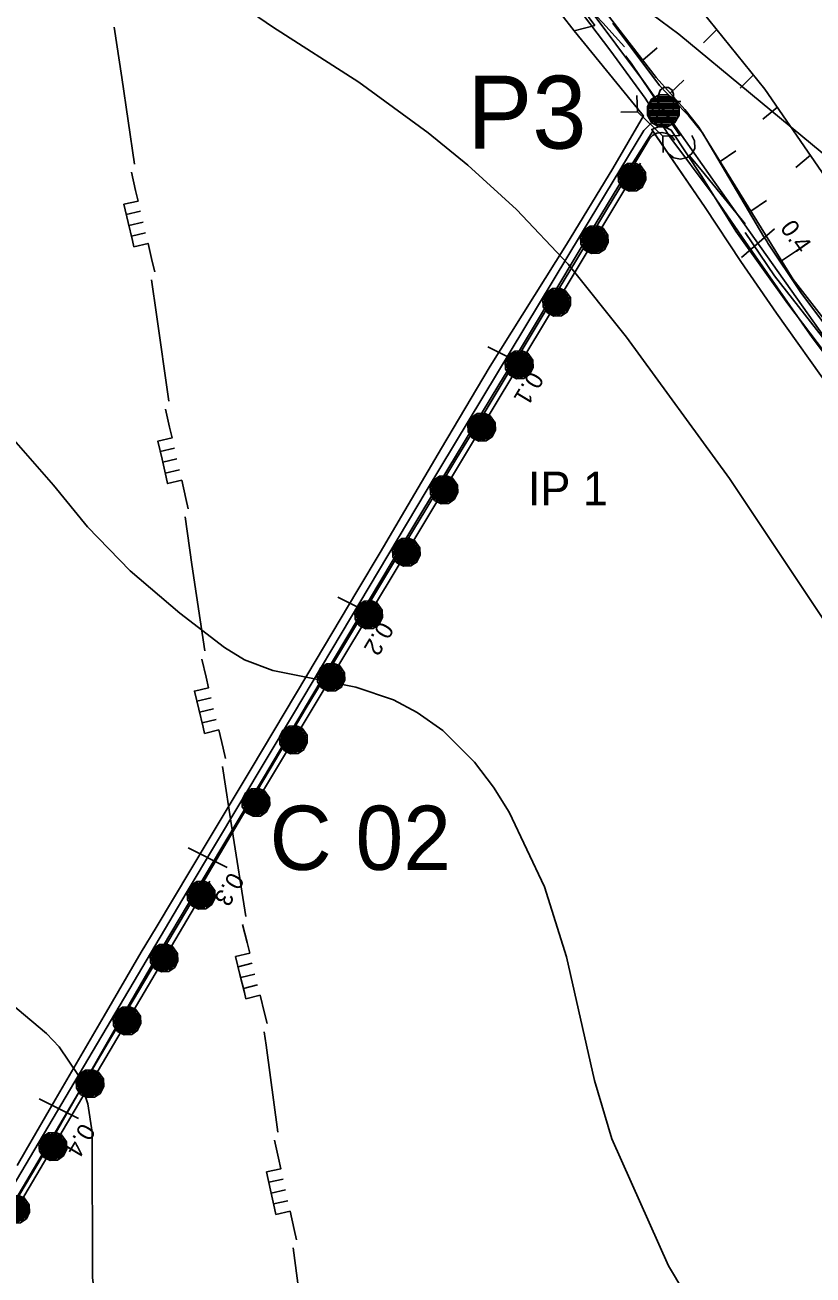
# Model space of a CAD drawing. Extents: x -645676 to -642474, y -1077513 to -1072613.
# Drawn here: x -643719.5 to -643449.5, y -1074361.2 to -1073932.9 of the extents above; entities that cross this region are included whole.
import ezdxf

# ---------------------------------------------------------------- set-up
doc = ezdxf.new("R2010")
doc.units = 0
for name, color, linetype in [('Interak_n__prvek___l_niov____navr_en_', 7, 'Continuous'), ('Kanalizace', 7, 'Continuous'), ('KRAJ_ZELEN_STAV', 7, 'Continuous'), ('KULTURY_STAV', 7, 'Continuous'), ('KULTURY_ZNACKY', 7, 'Continuous'), ('Odvodnen__cesty_pod_lnou_dren_____navr_en_', 7, 'Continuous'), ('Odvodnen__cesty_pr_kopem___navr_en_', 7, 'Continuous'), ('PC_NAVRH', 7, 'Continuous'), ('PC_OBJ_POPIS_NAVRH', 7, 'Continuous'), ('PC_OBJ_PROP_NAVRH', 7, 'Continuous'), ('PC_POPIS_NAVRH', 7, 'Continuous'), ('PC_STAN_NAVRH', 7, 'Continuous'), ('PLYNOVOD', 7, 'Continuous'), ('USES_BK_NAVRH', 7, 'Continuous'), ('USES_IP_NAVRH', 7, 'Continuous'), ('VRSTEVNICE', 7, 'Continuous')]:
    doc.layers.add(name, color=color, linetype=linetype)

# ---------------------------------------------------------------- blocks, each defined once
blk = doc.blocks.new('$944')
blk.add_line((0, 1.5), (0, -1.5))
blk = doc.blocks.new('$406')
blk.add_lwpolyline([(-0.19, 0.72), (0.2, 0.72), (0.54, 0.53), (0.73, 0.19), (0.73, -0.2), (0.54, -0.54), (0.2, -0.73), (-0.19, -0.73), (-0.53, -0.54), (-0.72, -0.2), (-0.72, 0.19), (-0.53, 0.53), (-0.2, 0.72), (-0.28, 0.64), (0.28, 0.64), (0.44, 0.56), (-0.44, 0.56), (-0.52, 0.48), (0.52, 0.48), (0.56, 0.4), (-0.55, 0.4), (-0.6, 0.32), (0.6, 0.32), (0.68, 0.24), (-0.59, 0.24), (-0.65, 0.24), (-0.68, 0.16), (0.59, 0.16), (0.68, 0.16), (0.68, 0.08), (-0.59, 0.08), (-0.68, 0.08), (-0.68, 0), (0.59, 0), (0.68, 0), (0.68, -0.08), (-0.59, -0.08), (-0.68, -0.08), (-0.68, -0.16), (0.59, -0.16), (0.68, -0.16), (0.65, -0.24), (-0.62, -0.24), (-0.65, -0.24), (-0.6, -0.32), (0.6, -0.32), (0.56, -0.4), (-0.55, -0.4), (-0.52, -0.48), (0.52, -0.48), (0.44, -0.56), (-0.44, -0.56), (-0.28, -0.64), (0.28, -0.64), (-0.02, -0.69)])
blk = doc.blocks.new('3$1600')
for points in [[(-0.5, 1.5), (-0.4, 1.79), (-0.15, 1.97), (0.16, 1.97), (0.41, 1.79), (0.51, 1.5), (0.51, 0.5), (0.41, 0.21), (0.16, 0.03), (-0.15, 0.03), (-0.4, 0.21), (-0.5, 0.5), (-0.5, 1.5)], [(-1, 1), (0.27, 1), (1, 1)]]:
    blk.add_lwpolyline(points)
blk = doc.blocks.new('$939')
for p, q in [((-2, -0.8), (-1.2, 0)), ((2, -0.8), (1.2, 0))]:
    blk.add_line(p, q)
blk.add_lwpolyline([(-2, 0.8), (-1.2, 0), (1.2, 0), (2, 0.8)])
blk = doc.blocks.new('2$1030')
blk.add_line((0, 0), (0, -0.5))
blk = doc.blocks.new('6$4100')
blk.add_lwpolyline([(0.19, 0.72), (0.53, 0.53), (0.72, 0.19), (0.72, -0.2), (0.53, -0.54), (0.19, -0.73), (-0.2, -0.73), (-0.54, -0.54), (-0.73, -0.2), (-0.75, 0.12), (-0.54, 0.52), (-0.2, 0.71), (0.19, 0.71), (0.2, 0.67), (-0.2, 0.67), (-0.36, 0.59), (0.36, 0.59), (0.44, 0.51), (-0.44, 0.51), (-0.52, 0.43), (0.52, 0.43), (0.6, 0.35), (-0.6, 0.35), (-0.6, 0.27), (0.6, 0.27), (0.68, 0.19), (-0.59, 0.19), (-0.68, 0.19), (-0.68, 0.11), (0.59, 0.11), (0.68, 0.11), (0.68, 0.03), (-0.59, 0.03), (-0.68, 0.03), (-0.68, -0.05), (0.59, -0.05), (0.68, -0.05), (0.68, -0.13), (-0.59, -0.13), (-0.68, -0.13), (-0.68, -0.21), (0.59, -0.21), (0.68, -0.21), (0.6, -0.29), (-0.6, -0.29), (-0.6, -0.37), (0.6, -0.37), (0.52, -0.45), (-0.52, -0.45), (-0.44, -0.53), (0.44, -0.53), (0.36, -0.61), (-0.36, -0.61), (-0.2, -0.69), (0.2, -0.69)])
blk = doc.blocks.new('6$2320')
for points in [[(-3.48, 1), (-3.08, 0.92), (-2.68, 0.6), (-2.53, 0.22), (-2.52, -0.2), (-2.72, -0.62), (-3.08, -0.92), (-3.48, -1)], [(-2.53, 0), (-1.26, 0), (0.01, 0), (1.28, 0), (2.55, 0), (3.5, 0)]]:
    blk.add_lwpolyline(points)
blk = doc.blocks.new('6$3520')
for p, q in [((-0.76, 0), (-0.76, -1)), ((0, -1), (0, 0)), ((0.76, 0), (0.76, -1))]:
    blk.add_line(p, q)
blk.add_lwpolyline([(-3.5, 0), (-2.23, 0), (-1.48, 0), (-1.48, -1), (-0.21, -1), (1.06, -1), (1.5, -1), (1.5, 0), (2.77, 0), (3.5, 0)])

msp = doc.modelspace()

# ---------------------------------------------------------------- linework, layer by layer
at = {"layer": 'Kanalizace'}
for p, q in [((-643513.77, -1073943.43), (-643511.82, -1073945.99)), ((-643511.82, -1073945.99), (-643495.05, -1073970.87))]:
    msp.add_line(p, q, dxfattribs=at)
msp.add_lwpolyline([(-643472.69, -1074004.03), (-643462.65, -1074018.91), (-643444.15, -1074042.53)], dxfattribs=at)
at = {"layer": 'KRAJ_ZELEN_STAV'}
for points in [[(-643524.22, -1073933.15), (-643531.39, -1073934.89), (-643553.59, -1073906.22), (-643576.42, -1073875.87), (-643596.05, -1073850.64), (-643609.95, -1073832.7), (-643616.42, -1073824.85), (-643622.03, -1073815.34), (-643617.04, -1073810.95), (-643600.15, -1073833.11), (-643583.99, -1073854.5), (-643562.02, -1073883.13), (-643540.85, -1073910.59), (-643524.22, -1073933.15)], [(-643348.62, -1074166.81), (-643373.25, -1074143.01), (-643386.71, -1074129.73), (-643398.08, -1074117.62), (-643416.48, -1074094.22), (-643433.67, -1074070.61), (-643443.11, -1074058.09), (-643461.99, -1074031.6), (-643474.19, -1074013.98), (-643486.49, -1073995.49), (-643504.76, -1073968.7), (-643501.27, -1073967.33), (-643498.06, -1073968.92), (-643487.61, -1073984.81), (-643475.96, -1074003.57), (-643458.16, -1074028.49), (-643438.37, -1074054.46), (-643421.17, -1074075.19), (-643398.56, -1074100.56), (-643372.3, -1074130.6), (-643345.17, -1074161.79), (-643348.62, -1074166.81)]]:
    msp.add_lwpolyline(points, dxfattribs=at)
at = {"layer": 'KULTURY_STAV'}
for points in [[(-643722.27, -1074323.7), (-643719.12, -1074318.28), (-643709.15, -1074301.16), (-643692.38, -1074272.38), (-643679.71, -1074250.62), (-643674.58, -1074242.07), (-643656.77, -1074212.37), (-643642, -1074187.75), (-643638.16, -1074181.31), (-643622.95, -1074155.79), (-643605.48, -1074126.47), (-643597.85, -1074113.68), (-643589.36, -1074099.28), (-643576.8, -1074077.95), (-643562.68, -1074054), (-643560.07, -1074049.83), (-643533.97, -1074008.15), (-643518.05, -1073982.13), (-643507.59, -1073964.03), (-643508.13, -1073963.37), (-643531.39, -1073934.89), (-643553.59, -1073906.22)], [(-643553.59, -1073906.22), (-643531.39, -1073934.89), (-643508.13, -1073963.37), (-643507.59, -1073964.03), (-643518.05, -1073982.13), (-643533.97, -1074008.15), (-643560.07, -1074049.83), (-643562.68, -1074054), (-643576.8, -1074077.95), (-643589.36, -1074099.28), (-643597.85, -1074113.68), (-643605.48, -1074126.47), (-643622.95, -1074155.79), (-643638.16, -1074181.31), (-643642, -1074187.75), (-643656.77, -1074212.37), (-643674.58, -1074242.07), (-643679.71, -1074250.62), (-643692.38, -1074272.38), (-643709.15, -1074301.16), (-643719.12, -1074318.28), (-643722.27, -1074323.7)], [(-643518.04, -1073932.33), (-643502.09, -1073953.62), (-643496.79, -1073959.12), (-643492.39, -1073963.69), (-643492.12, -1073963.97), (-643487.34, -1073969.92), (-643466.31, -1074005.53), (-643465.31, -1074007.04), (-643464.92, -1074007.62), (-643453.68, -1074024.55), (-643434.38, -1074050.42)], [(-643434.38, -1074050.42), (-643453.68, -1074024.55), (-643464.92, -1074007.62), (-643465.31, -1074007.04), (-643466.31, -1074005.53), (-643487.34, -1073969.92), (-643492.12, -1073963.97), (-643492.39, -1073963.69), (-643496.79, -1073959.12), (-643502.09, -1073953.62), (-643518.04, -1073932.33)], [(-643443.11, -1074058.09), (-643461.99, -1074031.6), (-643474.19, -1074013.98), (-643486.49, -1073995.49), (-643504.33, -1073969.33), (-643514.06, -1073984.77), (-643529.91, -1074010.86), (-643554.26, -1074051.49), (-643557.11, -1074056.25), (-643583.53, -1074099.88), (-643593.74, -1074116.73), (-643621.22, -1074162.91), (-643637.47, -1074190.23), (-643652.4, -1074215.24), (-643675.33, -1074253.67), (-643688.48, -1074276.65), (-643713.42, -1074320.24), (-643713.62, -1074320.59), (-643730.91, -1074349.45)], [(-643730.91, -1074349.45), (-643713.62, -1074320.59), (-643713.42, -1074320.24), (-643688.48, -1074276.65), (-643675.33, -1074253.67), (-643652.4, -1074215.24), (-643637.47, -1074190.23), (-643621.22, -1074162.91), (-643593.74, -1074116.73), (-643583.53, -1074099.88), (-643557.11, -1074056.25), (-643554.26, -1074051.49), (-643529.91, -1074010.86), (-643514.06, -1073984.77), (-643504.33, -1073969.33)], [(-643504.33, -1073969.33), (-643486.49, -1073995.49), (-643474.19, -1074013.98), (-643461.99, -1074031.6), (-643443.11, -1074058.09)]]:
    msp.add_lwpolyline(points, dxfattribs=at)
at = {"layer": 'Odvodnen__cesty_pod_lnou_dren_____navr_en_'}
msp.add_lwpolyline([(-643496.88, -1073972.43), (-643496.99, -1073972.24), (-643498.09, -1073970.92), (-643499.57, -1073970.05), (-643501.25, -1073969.72), (-643502.95, -1073969.98), (-643504.46, -1073970.79), (-643505.62, -1073972.05), (-643506.47, -1073973.39), (-643509.9, -1073979.08), (-643520.23, -1073996.21), (-643530.56, -1074013.33), (-643540.89, -1074030.46), (-643551.21, -1074047.59), (-643561.54, -1074064.72), (-643571.87, -1074081.84), (-643582.2, -1074098.97), (-643592.53, -1074116.1), (-643602.85, -1074133.22), (-643613.18, -1074150.35), (-643623.51, -1074167.47), (-643633.74, -1074184.63), (-643643.91, -1074201.85), (-643654.08, -1074219.07), (-643664.25, -1074236.29), (-643674.42, -1074253.51), (-643684.6, -1074270.73), (-643694.77, -1074287.95), (-643704.94, -1074305.17), (-643715.11, -1074322.39), (-643725.28, -1074339.61)], dxfattribs=at)
at = {"layer": 'Odvodnen__cesty_pr_kopem___navr_en_'}
msp.add_lwpolyline([(-643149.66, -1074323.43), (-643202.88, -1074282.33), (-643226.42, -1074265.26), (-643239.75, -1074253.89), (-643255.58, -1074241.67), (-643271.42, -1074229.45), (-643287.19, -1074217.01), (-643302.55, -1074204.03), (-643317.44, -1074190.51), (-643331.84, -1074176.47), (-643345.74, -1074161.94), (-643359.12, -1074146.97), (-643372.33, -1074131.95), (-643398.74, -1074101.91), (-643425.07, -1074071.7), (-643437.71, -1074056.06), (-643449.78, -1074039.97), (-643472.68, -1074007.1), (-643484.07, -1073990.66), (-643498.57, -1073971.2), (-643507.02, -1073957.96), (-643518.78, -1073941.84), (-643542.91, -1073910.01)], dxfattribs=at)
at = {"layer": 'PC_NAVRH'}
for points in [[(-643699.19, -1073681.85), (-643673.6, -1073712.41), (-643664.43, -1073728.78), (-643639.3, -1073773.55), (-643628.83, -1073790.6), (-643611.21, -1073816.03), (-643592.93, -1073839.85), (-643545.81, -1073900.9), (-643507.54, -1073952.15), (-643483.08, -1073986.87), (-643435.34, -1074054.23), (-643374.17, -1074125.66), (-643332.32, -1074171.6), (-643301.24, -1074200.87), (-643248.32, -1074243.3), (-643194.15, -1074284.9), (-643147.82, -1074320.78)], [(-643500.84, -1073962.28), (-643507.49, -1073969.02), (-643528.83, -1074004.37), (-643582.01, -1074092.6), (-643627.53, -1074168.94), (-643663.92, -1074229.81), (-643722.51, -1074328.74), (-643789.73, -1074442.68), (-643805.08, -1074468.46)]]:
    msp.add_lwpolyline(points, dxfattribs=at)
at = {"layer": 'PLYNOVOD'}
for p, q in [((-643651.89, -1074186.93), (-643648.59, -1074208.7)), ((-643648.59, -1074208.7), (-643643.89, -1074238.33))]:
    msp.add_line(p, q, dxfattribs=at)
for points in [[(-643688.97, -1073933.71), (-643686.31, -1073950.95), (-643681.97, -1073980.64)], [(-643676.19, -1074020.22), (-643674.46, -1074032.09), (-643670.27, -1074061.8)], [(-643664.68, -1074101.4), (-643662.38, -1074117.72), (-643657.88, -1074147.38)], [(-643637.63, -1074277.84), (-643636.89, -1074282.48), (-643632.94, -1074312.22)], [(-643627.67, -1074351.87), (-643623.98, -1074379.65), (-643619.76, -1074409.35)]]:
    msp.add_lwpolyline(points, dxfattribs=at)
at = {"layer": 'USES_BK_NAVRH'}
for points in [[(-643365.02, -1074664.02), (-643154.25, -1074308.76), (-643202.04, -1074272.42), (-643254.74, -1074231.15), (-643281.49, -1074209.44), (-643326.14, -1074172.74), (-643340.63, -1074157.75), (-643367.66, -1074127.85), (-643392.35, -1074099.24), (-643419.6, -1074067.32), (-643456.29, -1074020.07), (-643488.65, -1073967.87), (-643493.42, -1073961.92), (-643503.27, -1073950.91), (-643559.37, -1073878.23), (-643584.6, -1073844.72), (-643598.15, -1073826.35), (-643622.66, -1073794.97), (-643644.55, -1073756.98), (-643662.32, -1073721.99), (-643645.55, -1073647.06), (-643529.9, -1073432)], [(-643507.19, -1073442.54), (-643621.79, -1073655.66), (-643633.31, -1073710.01), (-643602.63, -1073774.11), (-643549.96, -1073850.87), (-643465.95, -1073954.88), (-643402.48, -1074047.21), (-643374.54, -1074085.13), (-643322.34, -1074142.15), (-643301.3, -1074161.69), (-643132.86, -1074291.27), (-643133.86, -1074292.82), (-643146.7, -1074315.23), (-643153.67, -1074324.49), (-643140.05, -1074334.77), (-643371.48, -1074723.77)]]:
    msp.add_lwpolyline(points, dxfattribs=at)
at = {"layer": 'USES_IP_NAVRH'}
for points in [[(-643508.55, -1073980.26), (-643642.86, -1074203.42)], [(-643656.24, -1074226.22), (-643800.41, -1074470.41)]]:
    msp.add_lwpolyline(points, dxfattribs=at)
at = {"layer": 'VRSTEVNICE'}
for points in [[(-643259.03, -1074363.78), (-643284.67, -1074336.72), (-643289.51, -1074332.73), (-643308.17, -1074319.91), (-643324.12, -1074306.52), (-643343.77, -1074285.59), (-643376.1, -1074243.58), (-643398.89, -1074211.1), (-643433.07, -1074155.84), (-643478.08, -1074088.34), (-643513.4, -1074039.91), (-643533.34, -1074014.85), (-643551.14, -1073996.19), (-643567.8, -1073980.95), (-643581.33, -1073969.84), (-643605.12, -1073952.47), (-643634.74, -1073933.52), (-643662.51, -1073914.44), (-643680.74, -1073900.48), (-643697.97, -1073885.39), (-643702.82, -1073880.12), (-643710.65, -1073869.86), (-643715.06, -1073865.87), (-643722.47, -1073856.47)], [(-643118.89, -1074365.35), (-643138.97, -1074345.98), (-643152.5, -1074331.59), (-643171.44, -1074307.95), (-643186.68, -1074284.02), (-643196.51, -1074270.35), (-643216.31, -1074245.43), (-643236.39, -1074222.35), (-643258.89, -1074192.16), (-643285.09, -1074151.57), (-643309.88, -1074108.84), (-643331.38, -1074076.37), (-643348.33, -1074054.15), (-643369.27, -1074031.37), (-643380.37, -1074021.83), (-643409.57, -1074000.75), (-643433.21, -1073985.94), (-643446.32, -1073976.68), (-643495.45, -1073936.09), (-643507.84, -1073926.97)], [(-643683.45, -1074119.95), (-643698.12, -1074104.86), (-643709.8, -1074090.61), (-643738.71, -1074057.72)], [(-643488.47, -1074375.6), (-643499.01, -1074358.08), (-643518.38, -1074314.5), (-643524.36, -1074294.56), (-643533.91, -1074252.12), (-643541.45, -1074228.19), (-643553.56, -1074202.56), (-643558.97, -1074194.01), (-643565.52, -1074185.47), (-643576.35, -1074174.64), (-643585.18, -1074168.52), (-643593.29, -1074164.1), (-643606.11, -1074159.83), (-643634.6, -1074154.13), (-643644.28, -1074150.43), (-643651.12, -1074146.16), (-643666.5, -1074134.48), (-643683.45, -1074119.95)], [(-643878.28, -1074125.65), (-643868.88, -1074135.05), (-643819.46, -1074178.92), (-643798.67, -1074196.29), (-643784.71, -1074210.11), (-643757.36, -1074239.3), (-643732.44, -1074261.52), (-643712.22, -1074278.47), (-643707.8, -1074283.02), (-643701.25, -1074292.85), (-643697.97, -1074302.54), (-643696.55, -1074312.22), (-643696.41, -1074362.07), (-643693.99, -1074381.44), (-643689.43, -1074400.81), (-643682.74, -1074420.18), (-643671.63, -1074439.55), (-643658.38, -1074453.79)]]:
    msp.add_lwpolyline(points, dxfattribs=at)

# ---------------------------------------------------------------- block references
at = {"layer": 'Kanalizace', "xscale": 5, "yscale": 5}
for p, rotation in [((-643525.91, -1073927.53), -47.292080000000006), ((-643483.87, -1073987.45), -50.70534700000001)]:
    msp.add_blockref('6$2320', p, dxfattribs=dict(at, rotation=rotation))
at = {"layer": 'KULTURY_ZNACKY', "xscale": 5, "yscale": 5}
msp.add_blockref('3$1600', (-643499.82, -1073964.16), dxfattribs=at)
at = {"layer": 'PC_OBJ_PROP_NAVRH', "xscale": 5, "yscale": 5, "rotation": 136.412119}
msp.add_blockref('$939', (-643505.32, -1073966.84), dxfattribs=at)
at = {"layer": 'PC_STAN_NAVRH', "xscale": 7.5, "yscale": 7.5}
msp.add_blockref('$406', (-643500.84, -1073962.28), dxfattribs=at)
at = {"layer": 'PC_STAN_NAVRH'}
for p, xscale, yscale, rotation in [((-643468.32, -1074007.69), 5, 5, -49.34762900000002), ((-643554.25, -1074046.54), 5, 4.999999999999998, -116.91243200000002), ((-643605.68, -1074132.3), 5.000000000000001, 4.999999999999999, -116.63262199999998), ((-643656.95, -1074218.16), 5, 5, -116.69091300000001), ((-643707.95, -1074304.17), 5, 4.999999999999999, -116.45771900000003)]:
    msp.add_blockref('$944', p, dxfattribs=dict(at, xscale=xscale, yscale=yscale, rotation=rotation))
at = {"layer": 'PLYNOVOD'}
for p, xscale, yscale, rotation in [((-643679.08, -1074000.43), 4.999999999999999, 5.000000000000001, -76.83363900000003), ((-643667.48, -1074081.6), 4.999999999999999, 5.000000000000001, -77.11762), ((-643654.89, -1074167.16), 4.999999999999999, 5.000000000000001, -76.51835899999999), ((-643640.76, -1074258.08), 5, 4.999999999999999, -76.11943600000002), ((-643630.3, -1074332.04), 5.000000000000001, 5, -77.58753800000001)]:
    msp.add_blockref('6$3520', p, dxfattribs=dict(at, xscale=xscale, yscale=yscale, rotation=rotation))
at = {"layer": 'USES_BK_NAVRH'}
for p, xscale, yscale, rotation in [((-643482.41, -1073934.5), 13, 13, -45.679707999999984), ((-643507.85, -1073944.97), 12.999999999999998, 13.000000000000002, 129.890984), ((-643469.85, -1073950.05), 13, 13, -45.679707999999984), ((-643498.42, -1073956.33), 13, 13, 134.107977), ((-643461.7, -1073961.06), 13.000000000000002, 12.999999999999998, -50.18227900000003), ((-643481.32, -1073979.7), 13, 13, 123.92118699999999), ((-643450.37, -1073977.55), 13.000000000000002, 12.999999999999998, -50.18227900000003), ((-643470.78, -1073996.7), 13, 13, 123.92118699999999), ((-643460.24, -1074013.7), 13, 13, 123.92118699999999)]:
    msp.add_blockref('2$1030', p, dxfattribs=dict(at, xscale=xscale, yscale=yscale, rotation=rotation))
at = {"layer": 'USES_IP_NAVRH'}
for p, xscale, yscale, rotation in [((-643511.46, -1073985.1), 6.5, 6.499999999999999, -116.87251500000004), ((-643524.35, -1074006.52), 6.5, 6.499999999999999, -116.87251500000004), ((-643537.25, -1074027.94), 6.5, 6.499999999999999, -116.87251500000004), ((-643550.14, -1074049.36), 6.5, 6.499999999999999, -116.87251500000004), ((-643563.03, -1074070.78), 6.5, 6.499999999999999, -116.87251500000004), ((-643575.92, -1074092.2), 6.5, 6.499999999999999, -116.87251500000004), ((-643588.81, -1074113.62), 6.5, 6.499999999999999, -116.87251500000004), ((-643601.71, -1074135.04), 6.5, 6.499999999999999, -116.87251500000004), ((-643614.6, -1074156.46), 6.5, 6.499999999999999, -116.87251500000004), ((-643627.49, -1074177.88), 6.5, 6.499999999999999, -116.87251500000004), ((-643640.38, -1074199.3), 6.5, 6.499999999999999, -116.87251500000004), ((-643659.12, -1074231.09), 6.499999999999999, 6.500000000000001, -116.37746800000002), ((-643671.83, -1074252.62), 6.499999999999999, 6.500000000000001, -116.37746800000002), ((-643684.54, -1074274.14), 6.499999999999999, 6.500000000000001, -116.37746800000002), ((-643697.25, -1074295.67), 6.499999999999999, 6.500000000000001, -116.37746800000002), ((-643709.95, -1074317.2), 6.499999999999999, 6.500000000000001, -116.37746800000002), ((-643722.66, -1074338.73), 6.499999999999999, 6.500000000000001, -116.37746800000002)]:
    msp.add_blockref('6$4100', p, dxfattribs=dict(at, xscale=xscale, yscale=yscale, rotation=rotation))

# ---------------------------------------------------------------- texts
at = {"layer": 'Interak_n__prvek___l_niov____navr_en_'}
msp.add_text('IP 1', height=11.5, dxfattribs=at).set_placement((-643547.16, -1074097.45))
at = {"layer": 'PC_OBJ_POPIS_NAVRH'}
msp.add_text('P3', height=25, dxfattribs=at).set_placement((-643568, -1073975.28))
at = {"layer": 'PC_POPIS_NAVRH'}
msp.add_text('C 02', height=22, dxfattribs=at).set_placement((-643635.7, -1074222.39))
at = {"layer": 'PC_STAN_NAVRH'}
for s, rotation, p in [('0.4', 305.329, (-643460.99, -1074002.48)), ('0.1', 238.923, (-643546.54, -1074051.18)), ('0.2', 239.21, (-643597.95, -1074136.9)), ('0.3', 239.153, (-643649.22, -1074222.77)), ('0.4', 239.382, (-643700.21, -1074308.75))]:
    msp.add_text(s, height=6, rotation=rotation, dxfattribs=at).set_placement(p)

doc.saveas('drawing.dxf')
